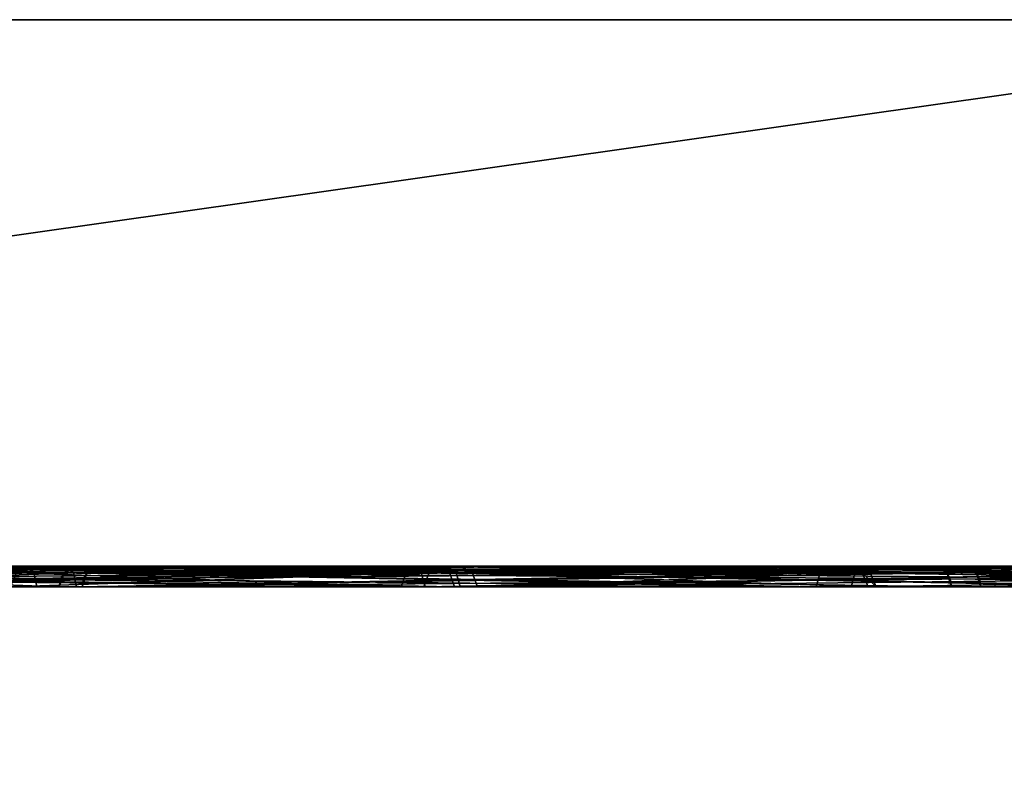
# Model space of a CAD drawing. Header units: millimetres. Extents: x -150 to 150, y -85 to 1149.
# Tile 443 of 656: x -59.9 to -58.46, y 1008.3 to 1009.4. Entities that reach past the tile are written whole.
import ezdxf

# ---------------------------------------------------------------- set-up
doc = ezdxf.new("R2010")
doc.units = ezdxf.units.MM
doc.header["$LTSCALE"] = 21.359881
for name, color, linetype in [('3204', 7, 'CONTINUOUS'), ('3205', 7, 'CONTINUOUS'), ('3206', 7, 'CONTINUOUS'), ('3207', 7, 'CONTINUOUS'), ('3245', 7, 'CONTINUOUS'), ('3246', 7, 'CONTINUOUS'), ('3247', 7, 'CONTINUOUS'), ('3248', 7, 'CONTINUOUS'), ('4639', 7, 'CONTINUOUS'), ('4640', 7, 'CONTINUOUS'), ('4641', 7, 'CONTINUOUS'), ('4642', 7, 'CONTINUOUS'), ('4680', 7, 'CONTINUOUS'), ('4681', 7, 'CONTINUOUS'), ('4682', 7, 'CONTINUOUS'), ('4683', 7, 'CONTINUOUS'), ('6156', 7, 'CONTINUOUS'), ('6157', 7, 'CONTINUOUS'), ('6158', 7, 'CONTINUOUS'), ('6159', 7, 'CONTINUOUS'), ('6197', 7, 'CONTINUOUS'), ('6198', 7, 'CONTINUOUS'), ('6199', 7, 'CONTINUOUS'), ('6200', 7, 'CONTINUOUS'), ('7675', 7, 'CONTINUOUS'), ('7676', 7, 'CONTINUOUS'), ('7716', 7, 'CONTINUOUS'), ('7717', 7, 'CONTINUOUS'), ('8862', 7, 'CONTINUOUS'), ('8863', 7, 'CONTINUOUS'), ('9023', 7, 'CONTINUOUS'), ('9025', 7, 'CONTINUOUS')]:
    doc.layers.add(name, color=color, linetype=linetype)

msp = doc.modelspace()

# ---------------------------------------------------------------- linework, layer by layer
at = {"layer": '3204', "linetype": 'CONTINUOUS'}
for points in [[(-60.7687, 1008.6, 187.0881), (-59.2808, 1008.6, 187.9603), (-60.7616, 1008.5912, 187.0681), (-60.7687, 1008.6, 187.0881)], [(-60.7616, 1008.5912, 187.0681), (-59.2808, 1008.6, 187.9603), (-59.2662, 1008.5912, 187.9449), (-60.7616, 1008.5912, 187.0681)], [(-59.2808, 1008.6, 187.9603), (-58.6717, 1008.6, 188.5775), (-59.2662, 1008.5912, 187.9449), (-59.2808, 1008.6, 187.9603)], [(-58.6717, 1008.6, 188.5775), (-58.1793, 1008.6, 189.2906), (-59.2662, 1008.5912, 187.9449), (-58.6717, 1008.6, 188.5775)], [(-59.2662, 1008.5912, 187.9449), (-58.1793, 1008.6, 189.2906), (-58.1694, 1008.5977, 189.285), (-59.2662, 1008.5912, 187.9449)], [(-58.1609, 1008.5912, 189.2802), (-59.2662, 1008.5912, 187.9449), (-58.1694, 1008.5977, 189.285), (-58.1609, 1008.5912, 189.2802)]]:
    msp.add_3dface(points, dxfattribs=at)
at = {"layer": '3205', "linetype": 'CONTINUOUS'}
for points in [[(-60.7616, 1008.5912, 187.0681), (-59.2662, 1008.5912, 187.9449), (-60.7585, 1008.57, 187.0599), (-60.7616, 1008.5912, 187.0681)], [(-60.7585, 1008.57, 187.0599), (-59.2662, 1008.5912, 187.9449), (-59.2605, 1008.57, 187.9382), (-60.7585, 1008.57, 187.0599)], [(-59.2662, 1008.5912, 187.9449), (-58.1609, 1008.5912, 189.2802), (-59.2605, 1008.57, 187.9382), (-59.2662, 1008.5912, 187.9449)], [(-58.1609, 1008.5912, 189.2802), (-58.1553, 1008.5815, 189.2769), (-59.2605, 1008.57, 187.9382), (-58.1609, 1008.5912, 189.2802)], [(-58.1553, 1008.5815, 189.2769), (-58.1533, 1008.57, 189.2758), (-59.2605, 1008.57, 187.9382), (-58.1553, 1008.5815, 189.2769)]]:
    msp.add_3dface(points, dxfattribs=at)
at = {"layer": '3206', "linetype": 'CONTINUOUS'}
for points in [[(-59.3308, 1008.6, 195.5752), (-60.8317, 1008.6, 196.4285), (-59.3173, 1008.5912, 195.5917), (-59.3308, 1008.6, 195.5752)], [(-59.3173, 1008.5912, 195.5917), (-60.8317, 1008.6, 196.4285), (-60.8243, 1008.5912, 196.4483), (-59.3173, 1008.5912, 195.5917)], [(-58.2135, 1008.6, 194.2622), (-59.3308, 1008.6, 195.5752), (-58.1943, 1008.5912, 194.2713), (-58.2135, 1008.6, 194.2622)], [(-58.1943, 1008.5912, 194.2713), (-59.3308, 1008.6, 195.5752), (-59.3173, 1008.5912, 195.5917), (-58.1943, 1008.5912, 194.2713)]]:
    msp.add_3dface(points, dxfattribs=at)
at = {"layer": '3207', "linetype": 'CONTINUOUS'}
for points in [[(-59.3173, 1008.5912, 195.5917), (-60.8243, 1008.5912, 196.4483), (-59.3117, 1008.57, 195.5984), (-59.3173, 1008.5912, 195.5917)], [(-59.3117, 1008.57, 195.5984), (-60.8243, 1008.5912, 196.4483), (-60.8213, 1008.57, 196.4566), (-59.3117, 1008.57, 195.5984)], [(-58.1943, 1008.5912, 194.2713), (-59.3173, 1008.5912, 195.5917), (-58.1867, 1008.57, 194.2757), (-58.1943, 1008.5912, 194.2713)], [(-58.1867, 1008.57, 194.2757), (-59.3173, 1008.5912, 195.5917), (-59.3117, 1008.57, 195.5984), (-58.1867, 1008.57, 194.2757)]]:
    msp.add_3dface(points, dxfattribs=at)
at = {"layer": '3245', "linetype": 'CONTINUOUS'}
for points in [[(-59.3347, 1008.6, 412.0848), (-60.8355, 1008.6, 412.9362), (-60.8243, 1008.5912, 412.9547), (-59.3347, 1008.6, 412.0848)], [(-59.3173, 1008.5912, 412.098), (-59.3347, 1008.6, 412.0848), (-60.8243, 1008.5912, 412.9547), (-59.3173, 1008.5912, 412.098)], [(-58.7156, 1008.6, 411.4749), (-59.3347, 1008.6, 412.0848), (-59.3173, 1008.5912, 412.098), (-58.7156, 1008.6, 411.4749)], [(-58.1943, 1008.5912, 410.7776), (-58.7156, 1008.6, 411.4749), (-59.3173, 1008.5912, 412.098), (-58.1943, 1008.5912, 410.7776)], [(-58.2126, 1008.6, 410.7669), (-58.7156, 1008.6, 411.4749), (-58.2026, 1008.5977, 410.7727), (-58.2126, 1008.6, 410.7669)], [(-58.2026, 1008.5977, 410.7727), (-58.7156, 1008.6, 411.4749), (-58.1943, 1008.5912, 410.7776), (-58.2026, 1008.5977, 410.7727)]]:
    msp.add_3dface(points, dxfattribs=at)
at = {"layer": '3246', "linetype": 'CONTINUOUS'}
for points in [[(-59.3173, 1008.5912, 412.098), (-60.8243, 1008.5912, 412.9547), (-59.3117, 1008.57, 412.1048), (-59.3173, 1008.5912, 412.098)], [(-59.3117, 1008.57, 412.1048), (-60.8243, 1008.5912, 412.9547), (-60.8213, 1008.57, 412.963), (-59.3117, 1008.57, 412.1048)], [(-58.1943, 1008.5912, 410.7776), (-59.3173, 1008.5912, 412.098), (-58.1886, 1008.5815, 410.7809), (-58.1943, 1008.5912, 410.7776)], [(-58.1886, 1008.5815, 410.7809), (-59.3173, 1008.5912, 412.098), (-58.1867, 1008.57, 410.7821), (-58.1886, 1008.5815, 410.7809)], [(-58.1867, 1008.57, 410.7821), (-59.3173, 1008.5912, 412.098), (-59.3117, 1008.57, 412.1048), (-58.1867, 1008.57, 410.7821)]]:
    msp.add_3dface(points, dxfattribs=at)
at = {"layer": '3247', "linetype": 'CONTINUOUS'}
for points in [[(-60.7691, 1008.6, 403.5943), (-59.2797, 1008.6, 404.4676), (-60.7616, 1008.5912, 403.5745), (-60.7691, 1008.6, 403.5943)], [(-60.7616, 1008.5912, 403.5745), (-59.2797, 1008.6, 404.4676), (-59.2662, 1008.5912, 404.4512), (-60.7616, 1008.5912, 403.5745)], [(-59.2797, 1008.6, 404.4676), (-58.1791, 1008.6, 405.7975), (-58.1609, 1008.5912, 405.7865), (-59.2797, 1008.6, 404.4676)], [(-59.2662, 1008.5912, 404.4512), (-59.2797, 1008.6, 404.4676), (-58.1609, 1008.5912, 405.7865), (-59.2662, 1008.5912, 404.4512)]]:
    msp.add_3dface(points, dxfattribs=at)
at = {"layer": '3248', "linetype": 'CONTINUOUS'}
for points in [[(-60.7616, 1008.5912, 403.5745), (-59.2662, 1008.5912, 404.4512), (-60.7585, 1008.57, 403.5662), (-60.7616, 1008.5912, 403.5745)], [(-60.7585, 1008.57, 403.5662), (-59.2662, 1008.5912, 404.4512), (-59.2605, 1008.57, 404.4445), (-60.7585, 1008.57, 403.5662)], [(-59.2662, 1008.5912, 404.4512), (-58.1609, 1008.5912, 405.7865), (-59.2605, 1008.57, 404.4445), (-59.2662, 1008.5912, 404.4512)], [(-59.2605, 1008.57, 404.4445), (-58.1609, 1008.5912, 405.7865), (-58.1533, 1008.57, 405.7822), (-59.2605, 1008.57, 404.4445)]]:
    msp.add_3dface(points, dxfattribs=at)
at = {"layer": '4639', "linetype": 'CONTINUOUS'}
for points in [[(-59.8391, 1008.5912, 206.3378), (-60.1823, 1008.6, 205.5377), (-60.4211, 1008.5912, 204.705), (-59.8391, 1008.5912, 206.3378)], [(-60.4095, 1008.5912, 202.9716), (-60.3878, 1008.6, 202.9712), (-59.8057, 1008.5912, 201.3467), (-60.4095, 1008.5912, 202.9716)], [(-60.3878, 1008.6, 202.9712), (-59.7865, 1008.6, 201.3558), (-59.8057, 1008.5912, 201.3467), (-60.3878, 1008.6, 202.9712)], [(-59.8207, 1008.6, 206.3274), (-60.1823, 1008.6, 205.5377), (-59.8306, 1008.5977, 206.333), (-59.8207, 1008.6, 206.3274)], [(-59.8306, 1008.5977, 206.333), (-60.1823, 1008.6, 205.5377), (-59.8391, 1008.5912, 206.3378), (-59.8306, 1008.5977, 206.333)], [(-59.7865, 1008.6, 201.3558), (-58.6692, 1008.6, 200.0428), (-59.8057, 1008.5912, 201.3467), (-59.7865, 1008.6, 201.3558)], [(-59.8057, 1008.5912, 201.3467), (-58.6692, 1008.6, 200.0428), (-58.6827, 1008.5912, 200.0263), (-59.8057, 1008.5912, 201.3467)], [(-58.6692, 1008.6, 200.0428), (-57.1683, 1008.6, 199.1895), (-58.6827, 1008.5912, 200.0263), (-58.6692, 1008.6, 200.0428)], [(-58.6827, 1008.5912, 200.0263), (-57.1683, 1008.6, 199.1895), (-57.1757, 1008.5912, 199.1697), (-58.6827, 1008.5912, 200.0263)]]:
    msp.add_3dface(points, dxfattribs=at)
at = {"layer": '4640', "linetype": 'CONTINUOUS'}
for points in [[(-59.8467, 1008.57, 206.3422), (-60.4211, 1008.5912, 204.705), (-60.4297, 1008.57, 204.7065), (-59.8467, 1008.57, 206.3422)], [(-59.8391, 1008.5912, 206.3378), (-60.4211, 1008.5912, 204.705), (-59.8447, 1008.5815, 206.3411), (-59.8391, 1008.5912, 206.3378)], [(-59.8447, 1008.5815, 206.3411), (-60.4211, 1008.5912, 204.705), (-59.8467, 1008.57, 206.3422), (-59.8447, 1008.5815, 206.3411)], [(-60.4095, 1008.5912, 202.9716), (-59.8057, 1008.5912, 201.3467), (-60.4181, 1008.57, 202.9701), (-60.4095, 1008.5912, 202.9716)], [(-60.4181, 1008.57, 202.9701), (-59.8057, 1008.5912, 201.3467), (-59.8133, 1008.57, 201.3423), (-60.4181, 1008.57, 202.9701)], [(-59.8057, 1008.5912, 201.3467), (-58.6827, 1008.5912, 200.0263), (-59.8133, 1008.57, 201.3423), (-59.8057, 1008.5912, 201.3467)], [(-59.8133, 1008.57, 201.3423), (-58.6827, 1008.5912, 200.0263), (-58.6883, 1008.57, 200.0196), (-59.8133, 1008.57, 201.3423)], [(-58.6827, 1008.5912, 200.0263), (-57.1757, 1008.5912, 199.1697), (-58.6883, 1008.57, 200.0196), (-58.6827, 1008.5912, 200.0263)], [(-58.6883, 1008.57, 200.0196), (-57.1757, 1008.5912, 199.1697), (-57.1787, 1008.57, 199.1614), (-58.6883, 1008.57, 200.0196)]]:
    msp.add_3dface(points, dxfattribs=at)
at = {"layer": '4641', "linetype": 'CONTINUOUS'}
for points in [[(-59.8306, 1008.5977, 206.333), (-59.8391, 1008.5912, 206.3378), (-58.7338, 1008.5912, 207.6731), (-59.8306, 1008.5977, 206.333)], [(-59.8207, 1008.6, 206.3274), (-59.8306, 1008.5977, 206.333), (-58.7338, 1008.5912, 207.6731), (-59.8207, 1008.6, 206.3274)], [(-59.3283, 1008.6, 207.0405), (-59.8207, 1008.6, 206.3274), (-58.7338, 1008.5912, 207.6731), (-59.3283, 1008.6, 207.0405)], [(-58.7192, 1008.6, 207.6577), (-59.3283, 1008.6, 207.0405), (-58.7338, 1008.5912, 207.6731), (-58.7192, 1008.6, 207.6577)], [(-57.2384, 1008.5912, 208.5499), (-58.7192, 1008.6, 207.6577), (-58.7338, 1008.5912, 207.6731), (-57.2384, 1008.5912, 208.5499)], [(-57.2313, 1008.6, 208.5299), (-58.7192, 1008.6, 207.6577), (-57.2384, 1008.5912, 208.5499), (-57.2313, 1008.6, 208.5299)]]:
    msp.add_3dface(points, dxfattribs=at)
at = {"layer": '4642', "linetype": 'CONTINUOUS'}
for points in [[(-59.8391, 1008.5912, 206.3378), (-59.8447, 1008.5815, 206.3411), (-58.7395, 1008.57, 207.6798), (-59.8391, 1008.5912, 206.3378)], [(-58.7338, 1008.5912, 207.6731), (-59.8391, 1008.5912, 206.3378), (-58.7395, 1008.57, 207.6798), (-58.7338, 1008.5912, 207.6731)], [(-57.2415, 1008.57, 208.5581), (-58.7338, 1008.5912, 207.6731), (-58.7395, 1008.57, 207.6798), (-57.2415, 1008.57, 208.5581)], [(-57.2384, 1008.5912, 208.5499), (-58.7338, 1008.5912, 207.6731), (-57.2415, 1008.57, 208.5581), (-57.2384, 1008.5912, 208.5499)], [(-59.8447, 1008.5815, 206.3411), (-59.8467, 1008.57, 206.3422), (-58.7395, 1008.57, 207.6798), (-59.8447, 1008.5815, 206.3411)]]:
    msp.add_3dface(points, dxfattribs=at)
at = {"layer": '4680', "linetype": 'CONTINUOUS'}
for points in [[(-59.8209, 1008.6, 398.5845), (-60.4002, 1008.6, 396.9588), (-60.4211, 1008.5912, 396.9627), (-59.8209, 1008.6, 398.5845)], [(-59.8391, 1008.5912, 398.5955), (-59.8209, 1008.6, 398.5845), (-60.4211, 1008.5912, 396.9627), (-59.8391, 1008.5912, 398.5955)], [(-60.1589, 1008.6, 394.3981), (-59.7874, 1008.6, 393.6151), (-60.4095, 1008.5912, 395.2293), (-60.1589, 1008.6, 394.3981)], [(-60.4095, 1008.5912, 395.2293), (-59.7874, 1008.6, 393.6151), (-59.7974, 1008.5977, 393.6093), (-60.4095, 1008.5912, 395.2293)], [(-59.8057, 1008.5912, 393.6044), (-60.4095, 1008.5912, 395.2293), (-59.7974, 1008.5977, 393.6093), (-59.8057, 1008.5912, 393.6044)], [(-58.7203, 1008.6, 399.9144), (-59.8209, 1008.6, 398.5845), (-59.8391, 1008.5912, 398.5955), (-58.7203, 1008.6, 399.9144)], [(-58.7338, 1008.5912, 399.9308), (-58.7203, 1008.6, 399.9144), (-59.8391, 1008.5912, 398.5955), (-58.7338, 1008.5912, 399.9308)], [(-57.2384, 1008.5912, 400.8075), (-58.7203, 1008.6, 399.9144), (-58.7338, 1008.5912, 399.9308), (-57.2384, 1008.5912, 400.8075)], [(-57.2309, 1008.6, 400.7877), (-58.7203, 1008.6, 399.9144), (-57.2384, 1008.5912, 400.8075), (-57.2309, 1008.6, 400.7877)]]:
    msp.add_3dface(points, dxfattribs=at)
at = {"layer": '4681', "linetype": 'CONTINUOUS'}
for points in [[(-59.8467, 1008.57, 398.5998), (-60.4211, 1008.5912, 396.9627), (-60.4297, 1008.57, 396.9641), (-59.8467, 1008.57, 398.5998)], [(-59.8391, 1008.5912, 398.5955), (-60.4211, 1008.5912, 396.9627), (-59.8467, 1008.57, 398.5998), (-59.8391, 1008.5912, 398.5955)], [(-60.4095, 1008.5912, 395.2293), (-59.8057, 1008.5912, 393.6044), (-60.4181, 1008.57, 395.2277), (-60.4095, 1008.5912, 395.2293)], [(-59.8057, 1008.5912, 393.6044), (-59.8114, 1008.5815, 393.6011), (-60.4181, 1008.57, 395.2277), (-59.8057, 1008.5912, 393.6044)], [(-58.7395, 1008.57, 399.9375), (-59.8391, 1008.5912, 398.5955), (-59.8467, 1008.57, 398.5998), (-58.7395, 1008.57, 399.9375)], [(-58.7338, 1008.5912, 399.9308), (-59.8391, 1008.5912, 398.5955), (-58.7395, 1008.57, 399.9375), (-58.7338, 1008.5912, 399.9308)], [(-57.2415, 1008.57, 400.8158), (-58.7338, 1008.5912, 399.9308), (-58.7395, 1008.57, 399.9375), (-57.2415, 1008.57, 400.8158)], [(-57.2384, 1008.5912, 400.8075), (-58.7338, 1008.5912, 399.9308), (-57.2415, 1008.57, 400.8158), (-57.2384, 1008.5912, 400.8075)], [(-59.8114, 1008.5815, 393.6011), (-59.8133, 1008.57, 393.5999), (-60.4181, 1008.57, 395.2277), (-59.8114, 1008.5815, 393.6011)]]:
    msp.add_3dface(points, dxfattribs=at)
at = {"layer": '4682', "linetype": 'CONTINUOUS'}
for points in [[(-59.8057, 1008.5912, 393.6044), (-59.7974, 1008.5977, 393.6093), (-59.2844, 1008.6, 392.9071), (-59.8057, 1008.5912, 393.6044)], [(-59.8057, 1008.5912, 393.6044), (-59.2844, 1008.6, 392.9071), (-58.6827, 1008.5912, 392.284), (-59.8057, 1008.5912, 393.6044)], [(-59.7974, 1008.5977, 393.6093), (-59.7874, 1008.6, 393.6151), (-59.2844, 1008.6, 392.9071), (-59.7974, 1008.5977, 393.6093)], [(-59.2844, 1008.6, 392.9071), (-58.6653, 1008.6, 392.2971), (-58.6827, 1008.5912, 392.284), (-59.2844, 1008.6, 392.9071)], [(-58.6827, 1008.5912, 392.284), (-58.6653, 1008.6, 392.2971), (-57.1757, 1008.5912, 391.4273), (-58.6827, 1008.5912, 392.284)], [(-58.6653, 1008.6, 392.2971), (-57.1645, 1008.6, 391.4458), (-57.1757, 1008.5912, 391.4273), (-58.6653, 1008.6, 392.2971)]]:
    msp.add_3dface(points, dxfattribs=at)
at = {"layer": '4683', "linetype": 'CONTINUOUS'}
for points in [[(-59.8133, 1008.57, 393.5999), (-59.8114, 1008.5815, 393.6011), (-58.6827, 1008.5912, 392.284), (-59.8133, 1008.57, 393.5999)], [(-59.8133, 1008.57, 393.5999), (-58.6827, 1008.5912, 392.284), (-58.6883, 1008.57, 392.2772), (-59.8133, 1008.57, 393.5999)], [(-59.8114, 1008.5815, 393.6011), (-59.8057, 1008.5912, 393.6044), (-58.6827, 1008.5912, 392.284), (-59.8114, 1008.5815, 393.6011)], [(-58.6827, 1008.5912, 392.284), (-57.1757, 1008.5912, 391.4273), (-58.6883, 1008.57, 392.2772), (-58.6827, 1008.5912, 392.284)], [(-58.6883, 1008.57, 392.2772), (-57.1757, 1008.5912, 391.4273), (-57.1787, 1008.57, 391.419), (-58.6883, 1008.57, 392.2772)]]:
    msp.add_3dface(points, dxfattribs=at)
at = {"layer": '6156', "linetype": 'CONTINUOUS'}
for points in [[(-61.4543, 1008.6, 220.8051), (-59.8376, 1008.6, 221.4057), (-61.4509, 1008.5912, 220.7842), (-61.4543, 1008.6, 220.8051)], [(-61.4509, 1008.5912, 220.7842), (-59.8376, 1008.6, 221.4057), (-59.826, 1008.5912, 221.3879), (-61.4509, 1008.5912, 220.7842)], [(-59.8376, 1008.6, 221.4057), (-59.1306, 1008.6, 221.9077), (-59.826, 1008.5912, 221.3879), (-59.8376, 1008.6, 221.4057)], [(-59.1306, 1008.6, 221.9077), (-58.5219, 1008.6, 222.5245), (-59.826, 1008.5912, 221.3879), (-59.1306, 1008.6, 221.9077)], [(-59.826, 1008.5912, 221.3879), (-58.5219, 1008.6, 222.5245), (-58.5131, 1008.5977, 222.5172), (-59.826, 1008.5912, 221.3879)], [(-58.5056, 1008.5912, 222.511), (-59.826, 1008.5912, 221.3879), (-58.5131, 1008.5977, 222.5172), (-58.5056, 1008.5912, 222.511)]]:
    msp.add_3dface(points, dxfattribs=at)
at = {"layer": '6157', "linetype": 'CONTINUOUS'}
for points in [[(-61.4509, 1008.5912, 220.7842), (-59.826, 1008.5912, 221.3879), (-61.4493, 1008.57, 220.7756), (-61.4509, 1008.5912, 220.7842)], [(-61.4493, 1008.57, 220.7756), (-59.826, 1008.5912, 221.3879), (-59.8215, 1008.57, 221.3804), (-61.4493, 1008.57, 220.7756)], [(-59.826, 1008.5912, 221.3879), (-58.5056, 1008.5912, 222.511), (-59.8215, 1008.57, 221.3804), (-59.826, 1008.5912, 221.3879)], [(-58.5056, 1008.5912, 222.511), (-58.5005, 1008.5815, 222.5069), (-59.8215, 1008.57, 221.3804), (-58.5056, 1008.5912, 222.511)], [(-58.5005, 1008.5815, 222.5069), (-58.4988, 1008.57, 222.5054), (-59.8215, 1008.57, 221.3804), (-58.5005, 1008.5815, 222.5069)]]:
    msp.add_3dface(points, dxfattribs=at)
at = {"layer": '6158', "linetype": 'CONTINUOUS'}
for points in [[(-59.8945, 1008.6, 230.0145), (-61.5206, 1008.6, 230.5939), (-61.5165, 1008.5912, 230.6148), (-59.8945, 1008.6, 230.0145)], [(-59.8837, 1008.5912, 230.0328), (-59.8945, 1008.6, 230.0145), (-61.5165, 1008.5912, 230.6148), (-59.8837, 1008.5912, 230.0328)], [(-58.5645, 1008.6, 228.9136), (-59.8945, 1008.6, 230.0145), (-58.5484, 1008.5912, 228.9275), (-58.5645, 1008.6, 228.9136)], [(-58.5484, 1008.5912, 228.9275), (-59.8945, 1008.6, 230.0145), (-59.8837, 1008.5912, 230.0328), (-58.5484, 1008.5912, 228.9275)], [(-57.6922, 1008.6, 227.4265), (-58.5645, 1008.6, 228.9136), (-57.6717, 1008.5912, 227.4321), (-57.6922, 1008.6, 227.4265)], [(-57.6717, 1008.5912, 227.4321), (-58.5645, 1008.6, 228.9136), (-58.5484, 1008.5912, 228.9275), (-57.6717, 1008.5912, 227.4321)], [(-58.5131, 1008.5977, 222.5172), (-58.5219, 1008.6, 222.5245), (-58.0287, 1008.6, 223.2394), (-58.5131, 1008.5977, 222.5172)], [(-58.5056, 1008.5912, 222.511), (-58.5131, 1008.5977, 222.5172), (-58.0287, 1008.6, 223.2394), (-58.5056, 1008.5912, 222.511)], [(-58.5056, 1008.5912, 222.511), (-58.0287, 1008.6, 223.2394), (-57.6489, 1008.5912, 224.018), (-58.5056, 1008.5912, 222.511)]]:
    msp.add_3dface(points, dxfattribs=at)
at = {"layer": '6159', "linetype": 'CONTINUOUS'}
for points in [[(-59.8837, 1008.5912, 230.0328), (-61.5165, 1008.5912, 230.6148), (-59.8794, 1008.57, 230.0404), (-59.8837, 1008.5912, 230.0328)], [(-59.8794, 1008.57, 230.0404), (-61.5165, 1008.5912, 230.6148), (-61.5151, 1008.57, 230.6234), (-59.8794, 1008.57, 230.0404)], [(-58.5484, 1008.5912, 228.9275), (-59.8837, 1008.5912, 230.0328), (-58.5417, 1008.57, 228.9331), (-58.5484, 1008.5912, 228.9275)], [(-58.5417, 1008.57, 228.9331), (-59.8837, 1008.5912, 230.0328), (-59.8794, 1008.57, 230.0404), (-58.5417, 1008.57, 228.9331)], [(-57.6717, 1008.5912, 227.4321), (-58.5484, 1008.5912, 228.9275), (-57.6635, 1008.57, 227.4351), (-57.6717, 1008.5912, 227.4321)], [(-57.6635, 1008.57, 227.4351), (-58.5484, 1008.5912, 228.9275), (-58.5417, 1008.57, 228.9331), (-57.6635, 1008.57, 227.4351)], [(-58.5005, 1008.5815, 222.5069), (-58.5056, 1008.5912, 222.511), (-57.6489, 1008.5912, 224.018), (-58.5005, 1008.5815, 222.5069)], [(-58.4988, 1008.57, 222.5054), (-58.5005, 1008.5815, 222.5069), (-57.6489, 1008.5912, 224.018), (-58.4988, 1008.57, 222.5054)], [(-58.4988, 1008.57, 222.5054), (-57.6489, 1008.5912, 224.018), (-57.6406, 1008.57, 224.015), (-58.4988, 1008.57, 222.5054)]]:
    msp.add_3dface(points, dxfattribs=at)
at = {"layer": '6197', "linetype": 'CONTINUOUS'}
for points in [[(-59.8985, 1008.6, 378.6294), (-61.5244, 1008.6, 379.2072), (-61.5165, 1008.5912, 379.2274), (-59.8985, 1008.6, 378.6294)], [(-59.8837, 1008.5912, 378.6454), (-59.8985, 1008.6, 378.6294), (-61.5165, 1008.5912, 379.2274), (-59.8837, 1008.5912, 378.6454)], [(-59.1829, 1008.6, 378.1362), (-59.8985, 1008.6, 378.6294), (-59.8837, 1008.5912, 378.6454), (-59.1829, 1008.6, 378.1362)], [(-58.5484, 1008.5912, 377.5401), (-59.1829, 1008.6, 378.1362), (-59.8837, 1008.5912, 378.6454), (-58.5484, 1008.5912, 377.5401)], [(-58.5646, 1008.6, 377.5263), (-59.1829, 1008.6, 378.1362), (-58.5558, 1008.5977, 377.5338), (-58.5646, 1008.6, 377.5263)], [(-58.5558, 1008.5977, 377.5338), (-59.1829, 1008.6, 378.1362), (-58.5484, 1008.5912, 377.5401), (-58.5558, 1008.5977, 377.5338)]]:
    msp.add_3dface(points, dxfattribs=at)
at = {"layer": '6198', "linetype": 'CONTINUOUS'}
for points in [[(-59.8837, 1008.5912, 378.6454), (-61.5165, 1008.5912, 379.2274), (-59.8794, 1008.57, 378.653), (-59.8837, 1008.5912, 378.6454)], [(-59.8794, 1008.57, 378.653), (-61.5165, 1008.5912, 379.2274), (-61.5151, 1008.57, 379.236), (-59.8794, 1008.57, 378.653)], [(-58.5484, 1008.5912, 377.5401), (-59.8837, 1008.5912, 378.6454), (-58.5435, 1008.5815, 377.5443), (-58.5484, 1008.5912, 377.5401)], [(-58.5435, 1008.5815, 377.5443), (-59.8837, 1008.5912, 378.6454), (-58.5417, 1008.57, 377.5458), (-58.5435, 1008.5815, 377.5443)], [(-58.5417, 1008.57, 377.5458), (-59.8837, 1008.5912, 378.6454), (-59.8794, 1008.57, 378.653), (-58.5417, 1008.57, 377.5458)]]:
    msp.add_3dface(points, dxfattribs=at)
at = {"layer": '6199', "linetype": 'CONTINUOUS'}
for points in [[(-61.4528, 1008.6, 369.418), (-59.8368, 1008.6, 370.0188), (-61.4509, 1008.5912, 369.3968), (-61.4528, 1008.6, 369.418)], [(-61.4509, 1008.5912, 369.3968), (-59.8368, 1008.6, 370.0188), (-59.826, 1008.5912, 370.0006), (-61.4509, 1008.5912, 369.3968)], [(-59.8368, 1008.6, 370.0188), (-58.5217, 1008.6, 371.1374), (-59.826, 1008.5912, 370.0006), (-59.8368, 1008.6, 370.0188)], [(-59.826, 1008.5912, 370.0006), (-58.5217, 1008.6, 371.1374), (-58.5056, 1008.5912, 371.1236), (-59.826, 1008.5912, 370.0006)], [(-58.5646, 1008.6, 377.5263), (-58.5558, 1008.5977, 377.5338), (-57.6717, 1008.5912, 376.0447), (-58.5646, 1008.6, 377.5263)], [(-58.0628, 1008.6, 376.8198), (-58.5646, 1008.6, 377.5263), (-57.6717, 1008.5912, 376.0447), (-58.0628, 1008.6, 376.8198)], [(-58.5558, 1008.5977, 377.5338), (-58.5484, 1008.5912, 377.5401), (-57.6717, 1008.5912, 376.0447), (-58.5558, 1008.5977, 377.5338)], [(-58.5217, 1008.6, 371.1374), (-57.6687, 1008.6, 372.6382), (-57.6489, 1008.5912, 372.6306), (-58.5217, 1008.6, 371.1374)], [(-58.5056, 1008.5912, 371.1236), (-58.5217, 1008.6, 371.1374), (-57.6489, 1008.5912, 372.6306), (-58.5056, 1008.5912, 371.1236)]]:
    msp.add_3dface(points, dxfattribs=at)
at = {"layer": '6200', "linetype": 'CONTINUOUS'}
for points in [[(-61.4509, 1008.5912, 369.3968), (-59.826, 1008.5912, 370.0006), (-61.4493, 1008.57, 369.3882), (-61.4509, 1008.5912, 369.3968)], [(-61.4493, 1008.57, 369.3882), (-59.826, 1008.5912, 370.0006), (-59.8215, 1008.57, 369.993), (-61.4493, 1008.57, 369.3882)], [(-59.826, 1008.5912, 370.0006), (-58.5056, 1008.5912, 371.1236), (-59.8215, 1008.57, 369.993), (-59.826, 1008.5912, 370.0006)], [(-59.8215, 1008.57, 369.993), (-58.5056, 1008.5912, 371.1236), (-58.4988, 1008.57, 371.118), (-59.8215, 1008.57, 369.993)], [(-58.5484, 1008.5912, 377.5401), (-58.5435, 1008.5815, 377.5443), (-57.6635, 1008.57, 376.0478), (-58.5484, 1008.5912, 377.5401)], [(-57.6717, 1008.5912, 376.0447), (-58.5484, 1008.5912, 377.5401), (-57.6635, 1008.57, 376.0478), (-57.6717, 1008.5912, 376.0447)], [(-58.5056, 1008.5912, 371.1236), (-57.6489, 1008.5912, 372.6306), (-58.4988, 1008.57, 371.118), (-58.5056, 1008.5912, 371.1236)], [(-58.4988, 1008.57, 371.118), (-57.6489, 1008.5912, 372.6306), (-57.6406, 1008.57, 372.6276), (-58.4988, 1008.57, 371.118)], [(-58.5435, 1008.5815, 377.5443), (-58.5417, 1008.57, 377.5458), (-57.6635, 1008.57, 376.0478), (-58.5435, 1008.5815, 377.5443)]]:
    msp.add_3dface(points, dxfattribs=at)
at = {"layer": '7675', "linetype": 'CONTINUOUS'}
for points in [[(-59.2942, 1008.6, 249.1622), (-60.4128, 1008.6, 250.4773), (-59.2759, 1008.5912, 249.1731), (-59.2942, 1008.6, 249.1622)], [(-59.2759, 1008.5912, 249.1731), (-60.4128, 1008.6, 250.4773), (-60.399, 1008.5912, 250.4935), (-59.2759, 1008.5912, 249.1731)], [(-60.3542, 1008.5977, 242.8541), (-60.3617, 1008.6, 242.8628), (-59.7518, 1008.6, 243.4812), (-60.3542, 1008.5977, 242.8541)], [(-60.3479, 1008.5912, 242.8467), (-60.3542, 1008.5977, 242.8541), (-59.7518, 1008.6, 243.4812), (-60.3479, 1008.5912, 242.8467)], [(-60.3479, 1008.5912, 242.8467), (-59.7518, 1008.6, 243.4812), (-59.2426, 1008.5912, 244.182), (-60.3479, 1008.5912, 242.8467)], [(-59.7518, 1008.6, 243.4812), (-59.2586, 1008.6, 244.1968), (-59.2426, 1008.5912, 244.182), (-59.7518, 1008.6, 243.4812)], [(-58.6934, 1008.6, 247.5462), (-59.2942, 1008.6, 249.1622), (-58.6722, 1008.5912, 247.5482), (-58.6934, 1008.6, 247.5462)], [(-58.6722, 1008.5912, 247.5482), (-59.2942, 1008.6, 249.1622), (-59.2759, 1008.5912, 249.1731), (-58.6722, 1008.5912, 247.5482)], [(-59.2586, 1008.6, 244.1968), (-58.6808, 1008.6, 245.8226), (-58.6606, 1008.5912, 245.8148), (-59.2586, 1008.6, 244.1968)], [(-59.2426, 1008.5912, 244.182), (-59.2586, 1008.6, 244.1968), (-58.6606, 1008.5912, 245.8148), (-59.2426, 1008.5912, 244.182)], [(-58.6808, 1008.6, 245.8226), (-58.6934, 1008.6, 247.5462), (-58.6722, 1008.5912, 247.5482), (-58.6808, 1008.6, 245.8226)], [(-58.6606, 1008.5912, 245.8148), (-58.6808, 1008.6, 245.8226), (-58.6722, 1008.5912, 247.5482), (-58.6606, 1008.5912, 245.8148)]]:
    msp.add_3dface(points, dxfattribs=at)
at = {"layer": '7676', "linetype": 'CONTINUOUS'}
for points in [[(-59.2759, 1008.5912, 249.1731), (-60.399, 1008.5912, 250.4935), (-59.2684, 1008.57, 249.1775), (-59.2759, 1008.5912, 249.1731)], [(-59.2684, 1008.57, 249.1775), (-60.399, 1008.5912, 250.4935), (-60.3934, 1008.57, 250.5002), (-59.2684, 1008.57, 249.1775)], [(-60.3437, 1008.5815, 242.8417), (-60.3479, 1008.5912, 242.8467), (-59.2426, 1008.5912, 244.182), (-60.3437, 1008.5815, 242.8417)], [(-60.3422, 1008.57, 242.84), (-60.3437, 1008.5815, 242.8417), (-59.2426, 1008.5912, 244.182), (-60.3422, 1008.57, 242.84)], [(-60.3422, 1008.57, 242.84), (-59.2426, 1008.5912, 244.182), (-59.235, 1008.57, 244.1776), (-60.3422, 1008.57, 242.84)], [(-58.6722, 1008.5912, 247.5482), (-59.2759, 1008.5912, 249.1731), (-58.6636, 1008.57, 247.5498), (-58.6722, 1008.5912, 247.5482)], [(-58.6636, 1008.57, 247.5498), (-59.2759, 1008.5912, 249.1731), (-59.2684, 1008.57, 249.1775), (-58.6636, 1008.57, 247.5498)], [(-59.2426, 1008.5912, 244.182), (-58.6606, 1008.5912, 245.8148), (-59.235, 1008.57, 244.1776), (-59.2426, 1008.5912, 244.182)], [(-59.235, 1008.57, 244.1776), (-58.6606, 1008.5912, 245.8148), (-58.652, 1008.57, 245.8133), (-59.235, 1008.57, 244.1776)], [(-58.6606, 1008.5912, 245.8148), (-58.6722, 1008.5912, 247.5482), (-58.652, 1008.57, 245.8133), (-58.6606, 1008.5912, 245.8148)], [(-58.652, 1008.57, 245.8133), (-58.6722, 1008.5912, 247.5482), (-58.6636, 1008.57, 247.5498), (-58.652, 1008.57, 245.8133)]]:
    msp.add_3dface(points, dxfattribs=at)
at = {"layer": '7716', "linetype": 'CONTINUOUS'}
for points in [[(-60.4125, 1008.6, 357.1799), (-60.4052, 1008.5977, 357.1887), (-59.2759, 1008.5912, 355.8758), (-60.4125, 1008.6, 357.1799)], [(-59.7957, 1008.6, 356.5712), (-60.4125, 1008.6, 357.1799), (-59.2759, 1008.5912, 355.8758), (-59.7957, 1008.6, 356.5712)], [(-60.4052, 1008.5977, 357.1887), (-60.399, 1008.5912, 357.1962), (-59.2759, 1008.5912, 355.8758), (-60.4052, 1008.5977, 357.1887)], [(-60.3618, 1008.6, 349.5655), (-59.2609, 1008.6, 350.8955), (-60.3479, 1008.5912, 349.5494), (-60.3618, 1008.6, 349.5655)], [(-60.3479, 1008.5912, 349.5494), (-59.2609, 1008.6, 350.8955), (-59.2426, 1008.5912, 350.8847), (-60.3479, 1008.5912, 349.5494)], [(-59.2937, 1008.6, 355.8642), (-59.7957, 1008.6, 356.5712), (-59.2759, 1008.5912, 355.8758), (-59.2937, 1008.6, 355.8642)], [(-58.6931, 1008.6, 354.2474), (-59.2937, 1008.6, 355.8642), (-58.6722, 1008.5912, 354.2509), (-58.6931, 1008.6, 354.2474)], [(-58.6722, 1008.5912, 354.2509), (-59.2937, 1008.6, 355.8642), (-59.2759, 1008.5912, 355.8758), (-58.6722, 1008.5912, 354.2509)], [(-59.2609, 1008.6, 350.8955), (-58.6814, 1008.6, 352.5216), (-58.6606, 1008.5912, 352.5175), (-59.2609, 1008.6, 350.8955)], [(-59.2426, 1008.5912, 350.8847), (-59.2609, 1008.6, 350.8955), (-58.6606, 1008.5912, 352.5175), (-59.2426, 1008.5912, 350.8847)], [(-58.6814, 1008.6, 352.5216), (-58.6931, 1008.6, 354.2474), (-58.6722, 1008.5912, 354.2509), (-58.6814, 1008.6, 352.5216)], [(-58.6606, 1008.5912, 352.5175), (-58.6814, 1008.6, 352.5216), (-58.6722, 1008.5912, 354.2509), (-58.6606, 1008.5912, 352.5175)]]:
    msp.add_3dface(points, dxfattribs=at)
at = {"layer": '7717', "linetype": 'CONTINUOUS'}
for points in [[(-60.399, 1008.5912, 357.1962), (-60.3949, 1008.5815, 357.2012), (-59.2684, 1008.57, 355.8802), (-60.399, 1008.5912, 357.1962)], [(-59.2759, 1008.5912, 355.8758), (-60.399, 1008.5912, 357.1962), (-59.2684, 1008.57, 355.8802), (-59.2759, 1008.5912, 355.8758)], [(-60.3479, 1008.5912, 349.5494), (-59.2426, 1008.5912, 350.8847), (-60.3422, 1008.57, 349.5427), (-60.3479, 1008.5912, 349.5494)], [(-60.3422, 1008.57, 349.5427), (-59.2426, 1008.5912, 350.8847), (-59.235, 1008.57, 350.8804), (-60.3422, 1008.57, 349.5427)], [(-58.6722, 1008.5912, 354.2509), (-59.2759, 1008.5912, 355.8758), (-58.6636, 1008.57, 354.2525), (-58.6722, 1008.5912, 354.2509)], [(-58.6636, 1008.57, 354.2525), (-59.2759, 1008.5912, 355.8758), (-59.2684, 1008.57, 355.8802), (-58.6636, 1008.57, 354.2525)], [(-59.2426, 1008.5912, 350.8847), (-58.6606, 1008.5912, 352.5175), (-59.235, 1008.57, 350.8804), (-59.2426, 1008.5912, 350.8847)], [(-59.235, 1008.57, 350.8804), (-58.6606, 1008.5912, 352.5175), (-58.652, 1008.57, 352.5161), (-59.235, 1008.57, 350.8804)], [(-58.6606, 1008.5912, 352.5175), (-58.6722, 1008.5912, 354.2509), (-58.652, 1008.57, 352.5161), (-58.6606, 1008.5912, 352.5175)], [(-58.652, 1008.57, 352.5161), (-58.6722, 1008.5912, 354.2509), (-58.6636, 1008.57, 354.2525), (-58.652, 1008.57, 352.5161)], [(-60.3949, 1008.5815, 357.2012), (-60.3934, 1008.57, 357.203), (-59.2684, 1008.57, 355.8802), (-60.3949, 1008.5815, 357.2012)]]:
    msp.add_3dface(points, dxfattribs=at)
at = {"layer": '8862', "linetype": 'CONTINUOUS'}
for points in [[(-59.9001, 1008.6, 300.8304), (-59.8886, 1008.6, 299.104), (-59.9211, 1008.5912, 300.8339), (-59.9001, 1008.6, 300.8304)], [(-59.9211, 1008.5912, 300.8339), (-59.8886, 1008.6, 299.104), (-59.9095, 1008.5912, 299.1005), (-59.9211, 1008.5912, 300.8339)], [(-59.3391, 1008.5912, 302.4667), (-59.9001, 1008.6, 300.8304), (-59.9211, 1008.5912, 300.8339), (-59.3391, 1008.5912, 302.4667)], [(-59.9095, 1008.5912, 299.1005), (-59.8886, 1008.6, 299.104), (-59.3057, 1008.5912, 297.4756), (-59.9095, 1008.5912, 299.1005)], [(-59.3216, 1008.6, 302.4545), (-59.9001, 1008.6, 300.8304), (-59.3391, 1008.5912, 302.4667), (-59.3216, 1008.6, 302.4545)], [(-59.8886, 1008.6, 299.104), (-59.2872, 1008.6, 297.4858), (-59.3057, 1008.5912, 297.4756), (-59.8886, 1008.6, 299.104)], [(-58.2234, 1008.6, 303.783), (-59.3216, 1008.6, 302.4545), (-59.3391, 1008.5912, 302.4667), (-58.2234, 1008.6, 303.783)], [(-58.2338, 1008.5912, 303.802), (-58.2234, 1008.6, 303.783), (-59.3391, 1008.5912, 302.4667), (-58.2338, 1008.5912, 303.802)], [(-59.3057, 1008.5912, 297.4756), (-59.2872, 1008.6, 297.4858), (-58.1827, 1008.5912, 296.1552), (-59.3057, 1008.5912, 297.4756)], [(-59.2872, 1008.6, 297.4858), (-58.1689, 1008.6, 296.1713), (-58.1827, 1008.5912, 296.1552), (-59.2872, 1008.6, 297.4858)]]:
    msp.add_3dface(points, dxfattribs=at)
at = {"layer": '8863', "linetype": 'CONTINUOUS'}
for points in [[(-59.3467, 1008.57, 302.471), (-59.9211, 1008.5912, 300.8339), (-59.9297, 1008.57, 300.8353), (-59.3467, 1008.57, 302.471)], [(-59.3391, 1008.5912, 302.4667), (-59.9211, 1008.5912, 300.8339), (-59.3467, 1008.57, 302.471), (-59.3391, 1008.5912, 302.4667)], [(-59.9095, 1008.5912, 299.1005), (-59.3057, 1008.5912, 297.4756), (-59.9181, 1008.57, 299.0989), (-59.9095, 1008.5912, 299.1005)], [(-59.9181, 1008.57, 299.0989), (-59.3057, 1008.5912, 297.4756), (-59.3133, 1008.57, 297.4711), (-59.9181, 1008.57, 299.0989)], [(-58.2395, 1008.57, 303.8087), (-59.3391, 1008.5912, 302.4667), (-59.3467, 1008.57, 302.471), (-58.2395, 1008.57, 303.8087)], [(-58.2338, 1008.5912, 303.802), (-59.3391, 1008.5912, 302.4667), (-58.2395, 1008.57, 303.8087), (-58.2338, 1008.5912, 303.802)], [(-59.3057, 1008.5912, 297.4756), (-58.1827, 1008.5912, 296.1552), (-59.3133, 1008.57, 297.4711), (-59.3057, 1008.5912, 297.4756)], [(-59.3133, 1008.57, 297.4711), (-58.1827, 1008.5912, 296.1552), (-58.1883, 1008.57, 296.1484), (-59.3133, 1008.57, 297.4711)]]:
    msp.add_3dface(points, dxfattribs=at)
at = {"layer": '9023', "linetype": 'CONTINUOUS'}
for points in [[(-68.3994, 1009.4, 433.7476), (-57.6942, 1009.4, 438.6983), (-68.2333, 1009.4, 166.1678), (-68.3994, 1009.4, 433.7476)], [(-57.6942, 1009.4, 438.6983), (-46.5874, 1009.4, 442.8155), (-68.2333, 1009.4, 166.1678), (-57.6942, 1009.4, 438.6983)], [(-68.2333, 1009.4, 166.1678), (-46.5874, 1009.4, 442.8155), (-46.4694, 1009.4, 157.1461), (-68.2333, 1009.4, 166.1678)]]:
    msp.add_3dface(points, dxfattribs=at)
at = {"layer": '9025', "linetype": 'CONTINUOUS'}
for points in [[(-57.6942, 1007.9, 161.3017), (-68.3994, 1007.9, 166.2524), (-68.2333, 1009.4, 166.1678), (-57.6942, 1007.9, 161.3017)], [(-68.2333, 1007.9, 433.8322), (-57.6942, 1009.4, 438.6983), (-68.3994, 1009.4, 433.7476), (-68.2333, 1007.9, 433.8322)], [(-57.6942, 1007.9, 161.3017), (-68.2333, 1009.4, 166.1678), (-46.4694, 1009.4, 157.1461), (-57.6942, 1007.9, 161.3017)], [(-68.2333, 1007.9, 433.8322), (-46.4694, 1007.9, 442.8539), (-57.6942, 1009.4, 438.6983), (-68.2333, 1007.9, 433.8322)]]:
    msp.add_3dface(points, dxfattribs=at)

doc.saveas('drawing.dxf')
